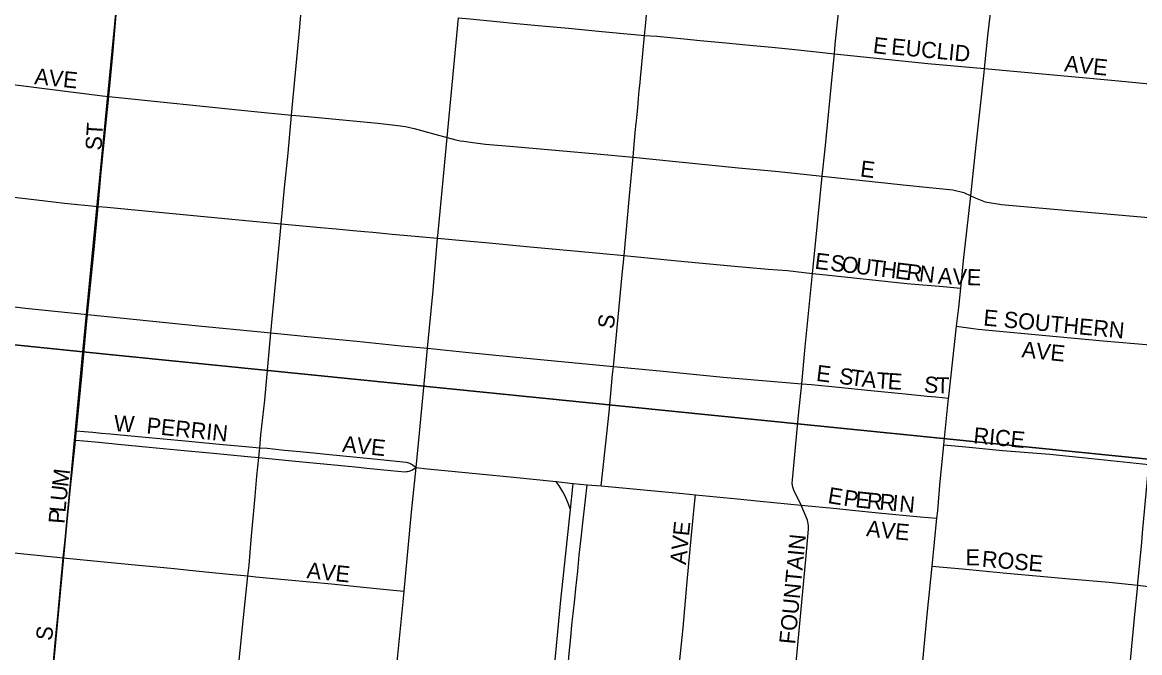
# Model space of a CAD drawing. Extents: x 1410790 to 1770854, y 566777 to 831614.
# Drawn here: x 1598164 to 1601630, y 697587 to 699541 of the extents above; entities that cross this region are included whole.
import ezdxf

# ---------------------------------------------------------------- set-up
doc = ezdxf.new("R2010")
doc.units = 0
for name, color, linetype in [('GM_X_City_Street', 7, 'Continuous'), ('GM_X_City_Street_Text', 7, 'Continuous'), ('GM_X_Section', 7, 'Continuous'), ('GM_X_State_Route', 7, 'Continuous')]:
    doc.layers.add(name, color=color, linetype=linetype)

msp = doc.modelspace()

# ---------------------------------------------------------------- linework, layer by layer
at = {"layer": 'GM_X_City_Street'}
for points in [[(1600093.7, 699500.7), (1600096.5, 699529.3), (1600109.6, 699668.1), (1600120.7, 699783.1), (1600127.9, 699861.7)], [(1600682.8, 699443.2), (1600684.8, 699473.9), (1600710.5, 699717.7), (1600717, 699782.9), (1600719.2, 699806.6)], [(1598432, 699311), (1598444.8, 699441.4), (1598453.1, 699539.7), (1598462.5, 699656.2)], [(1598999.2, 699253.7), (1599011.3, 699384.7), (1599023.4, 699515), (1599030.8, 699600.6)], [(1599482.2, 699184.4), (1599497.7, 699347.3), (1599516.8, 699554.7)], [(1599516.8, 699554.7), (1599552.1, 699551.7), (1599635.6, 699543.7), (1599696.7, 699537.9), (1599775.3, 699530.4), (1599858.1, 699522.6), (1599961.2, 699512.7), (1600062.4, 699503.1), (1600093.7, 699500.7)], [(1600058.3, 699122.9), (1600060.7, 699149.3), (1600065.2, 699199.3), (1600068.1, 699228.9), (1600069.6, 699245.4), (1600072.6, 699277), (1600075.3, 699305.5), (1600077.6, 699329.7), (1600079.9, 699353.5), (1600081.3, 699368.8), (1600083.2, 699388.3), (1600093.7, 699500.7)], [(1600093.7, 699500.7), (1600131.8, 699497.9), (1600216.3, 699489.8), (1600266.2, 699485.1), (1600346, 699477.5), (1600431.3, 699469.4), (1600488.5, 699464), (1600551, 699458), (1600618.2, 699451.1), (1600682.8, 699443.2)], [(1600644.4, 699063.9), (1600653.8, 699149.5), (1600678.1, 699393.3), (1600682.8, 699443.2)], [(1600682.8, 699443.2), (1600972.4, 699413.6), (1601148.7, 699397.5)], [(1601148.7, 699397.5), (1601542.5, 699361.6), (1601767.6, 699340.2)], [(1597975.2, 699367.5), (1598059.9, 699357.2), (1598412.9, 699313), (1598432, 699311)], [(1598399, 698970.7), (1598408, 699065.6), (1598419.1, 699179.8), (1598432, 699311)], [(1598432, 699311), (1598873.9, 699265.6), (1598999.2, 699253.7)], [(1598966.8, 698916.6), (1598977.2, 699028.3), (1598988.2, 699135.3), (1598999.2, 699253.7)], [(1598999.2, 699253.7), (1599038, 699250), (1599266.4, 699228.2), (1599328.8, 699221.1), (1599352.7, 699217.7), (1599379.6, 699211.6), (1599443, 699194.7), (1599482.2, 699184.4)], [(1599452.2, 698871.8), (1599453.8, 698889.6), (1599466.6, 699020.3), (1599482.2, 699184.4)], [(1599482.2, 699184.4), (1599508.8, 699177.4), (1599522.4, 699174.3), (1599533, 699172.5), (1599561.5, 699168.6), (1599600.5, 699163.9), (1599688.2, 699156.5), (1599829.3, 699143.5), (1599946, 699133.9), (1600058.3, 699122.9)], [(1600030.5, 698818.2), (1600047.4, 699003.8), (1600058.3, 699122.9)], [(1600058.3, 699122.9), (1600109.7, 699117.8), (1600385.3, 699090.5), (1600499.4, 699079.6), (1600559.3, 699073.3), (1600644.4, 699063.9)], [(1600614.5, 698762.6), (1600623.3, 698844.7), (1600644.4, 699063.9)], [(1600644.4, 699063.9), (1600848.2, 699042.1), (1600896.5, 699037.8), (1600977.9, 699029.1), (1601050, 699021.8), (1601084, 699013.3), (1601105.8, 699003.5)], [(1597941.4, 699024.3), (1597983.5, 699018.6), (1598056.4, 699008.8), (1598164.8, 698996.3), (1598226.7, 698988.9), (1598294.9, 698980.8), (1598399, 698970.7)], [(1601105.8, 699003.5), (1601119.7, 698997.1), (1601150.3, 698985.2), (1601201.3, 698976.9), (1601445.4, 698954.8), (1601727.9, 698929.5)], [(1598366.3, 698635.6), (1598371.3, 698685.6), (1598375.2, 698725), (1598386.4, 698836.8), (1598399, 698970.7)], [(1598399, 698970.7), (1598426.9, 698968), (1598609.1, 698950.7), (1598835.1, 698929.1), (1598966.8, 698916.6)], [(1598935.3, 698578.6), (1598948.2, 698719), (1598963.6, 698882), (1598966.8, 698916.6)], [(1598966.8, 698916.6), (1599088.7, 698905), (1599137.1, 698900.6), (1599190.4, 698895.7), (1599225.1, 698892.5), (1599251.1, 698890.2), (1599272.1, 698888.2), (1599311.3, 698884.7), (1599347.8, 698881.3), (1599405.1, 698876.1), (1599452.2, 698871.8)], [(1599420.8, 698530.7), (1599437.9, 698709.6), (1599452.2, 698871.8)], [(1599452.2, 698871.8), (1599541.3, 698863.7), (1599612.5, 698857.2), (1599727.7, 698846.7), (1599864, 698834.2), (1599987.4, 698822.4), (1600030.5, 698818.2)], [(1599997.5, 698474.3), (1600025, 698758.1), (1600030.5, 698818.2)], [(1600030.5, 698818.2), (1600196.5, 698802.3), (1600362, 698786.4), (1600477.4, 698776.5), (1600537.7, 698771.4), (1600614.5, 698762.6)], [(1600581.3, 698421.1), (1600592.5, 698535.2), (1600614.5, 698762.6)], [(1600614.5, 698762.6), (1600655.8, 698758.3), (1600907.2, 698731.8), (1601019.7, 698721.9), (1601074.7, 698717)], [(1597911.1, 698687.3), (1598058.6, 698669.5), (1598173.8, 698655.6), (1598366.3, 698635.6)], [(1598331.9, 698274.5), (1598348.3, 698444.7), (1598363, 698603), (1598366.3, 698635.6)], [(1598366.3, 698635.6), (1598710.3, 698599.9), (1598903.9, 698581.6), (1598935.3, 698578.6)], [(1601061.9, 698599), (1601113, 698592.4), (1601129.1, 698590.4), (1601371.2, 698567.6), (1601516.4, 698554.3), (1601661.8, 698541.1), (1601691.8, 698538.4)], [(1598900.2, 698222.4), (1598904.1, 698263), (1598915.7, 698369.7), (1598933.2, 698555.3), (1598935.3, 698578.6)], [(1598935.3, 698578.6), (1599048.4, 698567.6), (1599201.8, 698552.6), (1599338.7, 698538.9), (1599420.8, 698530.7)], [(1599385.1, 698161), (1599395.8, 698268.1), (1599417.5, 698497), (1599420.8, 698530.7)], [(1599420.8, 698530.7), (1599539.1, 698518.9), (1599685.9, 698504.2), (1599997.5, 698474.3)], [(1599959.7, 698104.1), (1599963.9, 698142.8), (1599973.9, 698236.2), (1599983.9, 698332.8), (1599995, 698449.4), (1599997.5, 698474.3)], [(1599997.5, 698474.3), (1600141.5, 698460.5), (1600338.1, 698440.9), (1600581.3, 698421.1)], [(1600579.7, 698044.3), (1600557.1, 698090.8), (1600553.5, 698100.7), (1600551.4, 698111.7), (1600571.9, 698323.9), (1600581.3, 698421.1)], [(1600581.3, 698421.1), (1600611.8, 698418.1), (1600695, 698409.9), (1600796, 698399.9), (1600901.9, 698389.5), (1600970.2, 698382.8), (1600997.6, 698380.1), (1601036.8, 698376.2)], [(1598329.2, 698246.4), (1598331.9, 698274.5)], [(1598331.9, 698274.5), (1598356.2, 698272.5), (1598382.5, 698270.3), (1598409.8, 698268), (1598437.3, 698265.6), (1598468.6, 698263), (1598534.9, 698256.7), (1598601.5, 698250.3), (1598668.8, 698243.9), (1598763.9, 698234.8), (1598868.1, 698224.9), (1598900.2, 698222.4)], [(1598291, 697881), (1598293.7, 697908.9), (1598300.6, 697974.3), (1598308.1, 698045.7), (1598312.7, 698088.9), (1598327.8, 698232.1), (1598329.2, 698246.4)], [(1598329.2, 698246.4), (1598354.4, 698243.9), (1598400.9, 698239.3), (1598461.5, 698233.2), (1598557.4, 698224.3), (1598665.6, 698214.2), (1598756.9, 698205.6), (1598862.7, 698195.7), (1598897.3, 698192.3)], [(1598897.3, 698192.3), (1598900.2, 698222.4)], [(1598900.2, 698222.4), (1598923.4, 698220.7), (1598940.7, 698219), (1598977.5, 698215.4), (1599013.9, 698211.8), (1599068.6, 698206.4), (1599116.3, 698201.7), (1599191.2, 698194.3), (1599274.6, 698186.1), (1599354.3, 698178.2), (1599358.3, 698177.3), (1599362.2, 698176.1), (1599365.6, 698174.7), (1599369.3, 698173), (1599373.4, 698170.6), (1599377.5, 698167.9), (1599385.1, 698161)], [(1601022.6, 698231.4), (1601090.3, 698225.1), (1601204.4, 698214.4), (1601350.8, 698202.2), (1601480.9, 698188.9), (1601658.5, 698171)], [(1598863.7, 697825.1), (1598867.2, 697858.7), (1598874.1, 697937.4), (1598886, 698072), (1598891.8, 698134.9), (1598897.3, 698192.3)], [(1598897.3, 698192.3), (1599010.9, 698181.2), (1599164, 698166.3), (1599206.8, 698162.2), (1599232.9, 698159.6), (1599264.5, 698156.5), (1599285.3, 698154.5), (1599306.6, 698152.4), (1599350.8, 698148.1), (1599355.2, 698148.5), (1599359, 698149), (1599363.4, 698150), (1599367, 698151), (1599371.8, 698152.7), (1599375.7, 698154.9), (1599385.1, 698161)], [(1599347.9, 697777.7), (1599371.2, 698022.9), (1599385.1, 698161)], [(1599385.1, 698161), (1599419.2, 698157.6), (1599475, 698152), (1599687, 698130.9), (1599819.4, 698117.7)], [(1601623.8, 697796.1), (1601624.4, 697802.6), (1601636, 697929.1), (1601638.8, 697959.2), (1601646, 698036.2), (1601658.5, 698171)], [(1599819.4, 698117.7), (1599872.7, 698112.1)], [(1599864.1, 698031.4), (1599856.2, 698052.5), (1599848.8, 698070.5), (1599840.9, 698085.7), (1599830.9, 698101.1), (1599819.4, 698117.7)], [(1599839.6, 697356.8), (1599843.2, 697394.3), (1599847.3, 697437.1), (1599849.3, 697460.4), (1599852.1, 697491), (1599854.3, 697515.2), (1599856.7, 697542.1), (1599859.6, 697574.4), (1599862.3, 697603.9), (1599865, 697634.5), (1599867.3, 697659.8), (1599869.9, 697683.1), (1599872.7, 697708), (1599877.6, 697752.7), (1599881.3, 697785.9), (1599884.4, 697812.8), (1599887.4, 697839.8), (1599891.6, 697889.9), (1599898.4, 697951.7), (1599903.7, 697998.7), (1599907.6, 698034.5), (1599910.6, 698062.3), (1599915.6, 698108)], [(1599864.1, 698031.4), (1599871.5, 698101.1), (1599872.7, 698112.1)], [(1599872.7, 698112.1), (1599915.6, 698108)], [(1599915.6, 698108), (1599959.7, 698104.1)], [(1599959.7, 698104.1), (1600212.5, 698080.2), (1600251.8, 698076.5)], [(1600178.7, 697323), (1600182.9, 697366.3), (1600195.1, 697485.8), (1600213.4, 697664.4), (1600226.4, 697808.1), (1600238.4, 697940.9), (1600247.9, 698037.1), (1600251.8, 698076.5)], [(1600251.8, 698076.5), (1600382.2, 698064.2), (1600452.7, 698056.8), (1600579.7, 698044.3)], [(1600539.4, 697289), (1600543.8, 697336.4), (1600594.3, 697875.7), (1600602.9, 697969.7), (1600602.5, 697981.6), (1600599.4, 697997.8), (1600579.7, 698044.3)], [(1600579.7, 698044.3), (1600690.4, 698033.8), (1600738.3, 698029), (1600819.3, 698021.2), (1600949.2, 698008.8), (1601000.7, 698003.9)], [(1599796.8, 697360.9), (1599805, 697445), (1599834.5, 697750.1), (1599836.5, 697770.2), (1599838.3, 697788), (1599864.1, 698031.4)], [(1597833.9, 697927.4), (1597871.8, 697923.7), (1597902.6, 697920.7), (1597946.3, 697916.4), (1597988.9, 697912.1), (1598032.8, 697907.8), (1598128.2, 697897.8), (1598261, 697883.9), (1598291, 697881)], [(1598255.9, 697513.1), (1598259.2, 697547.6), (1598267.1, 697629.7), (1598273.8, 697700.5), (1598283.6, 697803.1), (1598291, 697881)], [(1598291, 697881), (1598375.6, 697872.7), (1598524.5, 697858.8), (1598581.3, 697853.2), (1598634.8, 697847.9), (1598682.9, 697843.1), (1598742.9, 697837.2), (1598805.3, 697831), (1598863.7, 697825.1)], [(1600985.7, 697855.9), (1601020.6, 697852.6), (1601080.2, 697847), (1601206, 697834.9), (1601412.3, 697816.4), (1601535.1, 697805.8), (1601623.8, 697796.1)], [(1598825, 697454), (1598829.2, 697491.3), (1598850.4, 697696), (1598863.7, 697825.1)], [(1598863.7, 697825.1), (1598887.8, 697822.8), (1598988.9, 697813.6), (1599122.6, 697800.2), (1599231.9, 697789.3), (1599314, 697781.1), (1599347.9, 697777.7)], [(1599311, 697406.6), (1599325.8, 697548.8), (1599344.8, 697745), (1599347.9, 697777.7)], [(1601589.2, 697422.4), (1601590, 697429.1), (1601591.2, 697445.3), (1601602.3, 697574.7), (1601614.3, 697705.8), (1601623.8, 697796.1)], [(1601623.8, 697796.1), (1601648.6, 697793.2), (1601762.1, 697779.7), (1601875.8, 697769), (1601973.2, 697760), (1602070.7, 697749.9), (1602232.1, 697732.5), (1602327.1, 697723.8), (1602339.2, 697722.7)]]:
    msp.add_lwpolyline(points, dxfattribs=at)
at = {"layer": 'GM_X_Section'}
for points in [[(1593585.4, 704247.5), (1598860.7, 703731.2), (1598351.3, 698519.7), (1593108.3, 699057.6)], [(1598860.7, 703731.2), (1604192.4, 703233.9), (1603688.3, 697982.3), (1598351.3, 698519.7)], [(1593108.3, 699057.6), (1598351.3, 698519.7), (1597838.4, 693072.3), (1592523.5, 693611.4)], [(1598351.3, 698519.7), (1603688.3, 697982.3), (1603189.9, 692572.7), (1597838.4, 693072.3)]]:
    msp.add_lwpolyline(points, close=True, dxfattribs=at)
at = {"layer": 'GM_X_State_Route'}
msp.add_lwpolyline([(1600946.7, 697452.5), (1600949.6, 697483.5), (1600970.3, 697704.6), (1600985.7, 697855.9), (1601000.7, 698003.9), (1601003.1, 698026.6), (1601010.1, 698106.4), (1601022.6, 698231.4), (1601036.8, 698376.2), (1601037.3, 698381.7), (1601061.9, 698599), (1601068.5, 698657), (1601074.7, 698717), (1601083.5, 698802.4), (1601099.9, 698948.6), (1601105.8, 699003.5), (1601122.6, 699160.1), (1601147.3, 699385.7), (1601148.7, 699397.5), (1601159.1, 699498.9), (1601170.5, 699595.5)], dxfattribs=at)

# ---------------------------------------------------------------- texts
at = {"layer": 'GM_X_City_Street_Text'}
for s, rotation, p in [('E', 352.8817, (1600800.5, 699446.5)), ('EUCLID', 354.3997, (1600857.4, 699442.1)), ('AVE', 354.0969, (1601394.3, 699389.3)), ('AVE', 354.094, (1598199.9, 699349.7)), ('ST', 86.4258, (1598409.5, 699142.9)), ('E', 352.8783, (1600760.9, 699063.7)), ('E', 353.1258, (1600620.1, 698777.7)), ('S', 353.1122, (1600668.1, 698771.9)), ('O', 353.1357, (1600703.1, 698767.7)), ('U', 353.1216, (1600746.8, 698762.4)), ('T', 353.1274, (1600790.5, 698757.2)), ('H', 353.1184, (1600825.4, 698752.9)), ('E', 353.1274, (1600869.1, 698747.7)), ('R', 353.1226, (1600904, 698743.5)), ('N', 353.1306, (1600943.3, 698738.7)), ('A', 355.9165, (1601002.8, 698731.6)), ('V', 357.893, (1601048.6, 698728.4)), ('E', 357.9581, (1601092.6, 698726.8)), ('S', 82.8783, (1599998, 698589.1)), ('E SOUTHERN', 354.6857, (1601143.4, 698601.7)), ('AVE', 354.0932, (1601262.2, 698503)), ('E', 352.8649, (1600624.5, 698430.1)), ('S', 352.6175, (1600694.9, 698421.3)), ('T', 352.6175, (1600729.9, 698416.8)), ('A', 353.8299, (1600765.9, 698412.1)), ('T', 355.9756, (1600811.7, 698407.2)), ('E', 356.1968, (1600847, 698404.7)), ('S', 354.7054, (1600959, 698394.9)), ('T', 358.7128, (1600997.9, 698391.4)), ('W', 357.0007, (1598447.4, 698273.9)), ('PERRIN', 354.174, (1598547.6, 698267.3)), ('RICE', 354.6433, (1601112.6, 698236.5)), ('AVE', 354.0928, (1599154.9, 698210.1)), ('M', 83.172, (1598305.7, 698099.1)), ('U', 83.451, (1598300.7, 698055.4)), ('E', 350.614, (1600660.1, 698051.6)), ('P', 351.6741, (1600708.8, 698043.6)), ('E', 354.0963, (1600745.9, 698038.2)), ('R', 354.667, (1600781.5, 698034.5)), ('R', 354.6856, (1600820.9, 698030.9)), ('L', 85.0208, (1598297.7, 698020.7)), ('I', 354.6809, (1600860.3, 698027.2)), ('N', 354.6882, (1600882.2, 698025.1)), ('P', 85.8161, (1598295.1, 697985.8)), ('AVE', 84.0969, (1600222.4, 697858.5)), ('A', 352.978, (1600779.9, 697948.9)), ('V', 354.4964, (1600825, 697943.4)), ('E', 354.777, (1600869.1, 697939.1)), ('FOUNTAIN', 84.3693, (1600561.1, 697612.1)), ('E', 0, (1601089.7, 697858.1)), ('ROSE', 355.2359, (1601138.9, 697853.7)), ('AVE', 354.0932, (1599044.7, 697818.5)), ('S', 83.1449, (1598255.4, 697622.8))]:
    msp.add_text(s, height=50, rotation=rotation, dxfattribs=at).set_placement(p)

doc.saveas('drawing.dxf')
